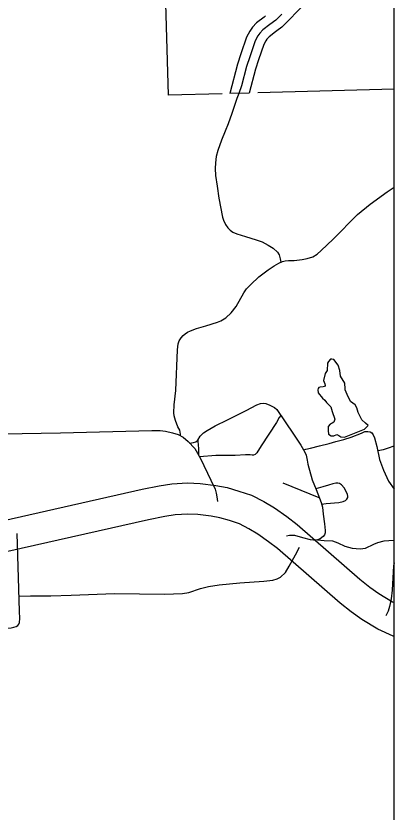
# Model space of a CAD drawing. Extents: x 1084508 to 1142749, y 1057638 to 1093403.
# Drawn here: x 1141795 to 1142749, y 1089744 to 1091751 of the extents above; entities that cross this region are included whole.
import ezdxf

# ---------------------------------------------------------------- set-up
doc = ezdxf.new("R2010")
doc.units = 0
for name, color, linetype in [('DSN_DRFT_Named-Boundary', 7, 'Continuous'), ('Level 15', 7, 'Continuous'), ('Level 33', 7, 'Continuous'), ('Level 34', 7, 'Continuous'), ('Level 35', 7, 'Continuous'), ('Level 45', 7, 'Continuous'), ('Level 6', 7, 'Continuous')]:
    doc.layers.add(name, color=color, linetype=linetype)

msp = doc.modelspace()

# ---------------------------------------------------------------- linework, layer by layer
at = {"layer": 'DSN_DRFT_Named-Boundary'}
msp.add_lwpolyline([(1084507.9, 1057640), (1142749.2, 1057640), (1142749.2, 1093403.4), (1084507.9, 1093403.4)], close=True, dxfattribs=at)
at = {"layer": 'Level 15'}
for points in [[(1141629.4, 1090448.8), (1142113.4, 1090558), (1142156.7, 1090566.6), (1142188.4, 1090571.5), (1142227.9, 1090574), (1142260, 1090572.7), (1142299.7, 1090567.9), (1142327.7, 1090562.8), (1142357.8, 1090553.6), (1142389.7, 1090543), (1142420.1, 1090527.1), (1142447.6, 1090511.2), (1142478.8, 1090489), (1142504.4, 1090469.4), (1142662.7, 1090331.1), (1142688.2, 1090311.5), (1142710.9, 1090295), (1142744.9, 1090274.6), (1142749.2, 1090272.7)], [(1142749.2, 1090186.6), (1142747.1, 1090187.5), (1142708.5, 1090205), (1142667.6, 1090229.4), (1142641.1, 1090248.7), (1142612.9, 1090270.5), (1142454.6, 1090408.7), (1142432.1, 1090425.9), (1142405.1, 1090445.1), (1142382.3, 1090458.3), (1142359, 1090470.5), (1142333.9, 1090478.9), (1142309.1, 1090486.4), (1142287.9, 1090490.3), (1142253.8, 1090494.4), (1142228.8, 1090495.4), (1142196.8, 1090493.4), (1142170.3, 1090489.3), (1142129.7, 1090481.2), (1141646.2, 1090372.2)]]:
    msp.add_lwpolyline(points, dxfattribs=at)
at = {"layer": 'Level 33'}
for points in [[(1142210.2, 1090692.8), (1142210.4, 1090696.9), (1142209.7, 1090701.7), (1142208.1, 1090706.8), (1142203.6, 1090715.7), (1142197.8, 1090731.1), (1142195.5, 1090737.7), (1142194, 1090743.3), (1142193.5, 1090750.6), (1142194.2, 1090770.9), (1142198, 1090806.8), (1142202.3, 1090909.3), (1142204.6, 1090924.5), (1142206.9, 1090931.9), (1142212.2, 1090940), (1142216.7, 1090945.5), (1142222.1, 1090950.3), (1142227.6, 1090954.4), (1142235.5, 1090957.9), (1142250.9, 1090963.2), (1142273.9, 1090970.1), (1142303.8, 1090979.4), (1142312.1, 1090982.3), (1142325, 1090990.2), (1142338.2, 1091003.1), (1142350.3, 1091018.5), (1142369.8, 1091053.7), (1142376.9, 1091063.1), (1142387.5, 1091074.7), (1142408, 1091093.5), (1142431.1, 1091111.7), (1142446.5, 1091121.6), (1142458.1, 1091128.4), (1142467.5, 1091132.2), (1142474.6, 1091134), (1142482.9, 1091135), (1142497.3, 1091135.2), (1142517.6, 1091137.3), (1142530.2, 1091139.5), (1142544.4, 1091144.1), (1142555.5, 1091151.2), (1142565.4, 1091160), (1142595.8, 1091188.6), (1142656.5, 1091251.2), (1142688.6, 1091277), (1142731.9, 1091308.1), (1142749.2, 1091320)], [(1142254, 1090682.1), (1142260, 1090692), (1142267.9, 1090700), (1142277.6, 1090706.2), (1142297.5, 1090718.3), (1142328.8, 1090733), (1142375.8, 1090756.4), (1142402.6, 1090770.8), (1142411.9, 1090774.3), (1142418.4, 1090775.3), (1142425.6, 1090774.3), (1142435.9, 1090770.5), (1142447.6, 1090764.6), (1142453.5, 1090759.1), (1142495.4, 1090697.3), (1142513.6, 1090669.5), (1142523.9, 1090651.9), (1142527.3, 1090643.7), (1142529.7, 1090631.3), (1142531.8, 1090621), (1142542.1, 1090582.2), (1142552.4, 1090557.3), (1142565.1, 1090524.3), (1142568.5, 1090512.6), (1142569.9, 1090495.5), (1142573.7, 1090470.7), (1142575.4, 1090454.2), (1142575.4, 1090448), (1142574, 1090443.6), (1142569.9, 1090438.8), (1142562.7, 1090432.9), (1142556.1, 1090430.2), (1142551.3, 1090429.5), (1142546.2, 1090429.5), (1142537.9, 1090430.9), (1142518.7, 1090436), (1142498.4, 1090441.5), (1142490.9, 1090441.9), (1142485.4, 1090441.9), (1142477.9, 1090440.2)], [(1142463.5, 1090744.4), (1142459.2, 1090738.9), (1142452.1, 1090726.5), (1142413.6, 1090667.5), (1142403, 1090649.5), (1142398.9, 1090646), (1142394.6, 1090644.2), (1142390.8, 1090644), (1142386, 1090644.7), (1142374.6, 1090645.2), (1142347.8, 1090642.9), (1142322, 1090643.5), (1142299.2, 1090642.9), (1142258.3, 1090640.2)], [(1141422.1, 1090692.3), (1141907.5, 1090700.6), (1142137.9, 1090706.1), (1142158.8, 1090706.1), (1142172.2, 1090704.4), (1142189.8, 1090700.6), (1142204.4, 1090696), (1142216.5, 1090689.4), (1142229.9, 1090678.1), (1142246.2, 1090660.9), (1142260.8, 1090635.8), (1142286.8, 1090581.4), (1142297.6, 1090558), (1142300.6, 1090548), (1142301.8, 1090539.2), (1142303.3, 1090527.4)], [(1142520.8, 1090657.1), (1142526.3, 1090659.2), (1142538.4, 1090662.1), (1142560.6, 1090667.6), (1142585.1, 1090673.6), (1142602.3, 1090678.5), (1142622.8, 1090683.4), (1142641.2, 1090689.2), (1142667.2, 1090699.8), (1142675.8, 1090703.3), (1142682.7, 1090703.6), (1142688.5, 1090703), (1142693.1, 1090700.1), (1142696.8, 1090694.9), (1142699.4, 1090688), (1142705.8, 1090665.5), (1142712.7, 1090632.7), (1142722.5, 1090606.2), (1142735.1, 1090578.5), (1142749.2, 1090558)], [(1142233.1, 1090674.7), (1142238, 1090674.9), (1142243.2, 1090675.9), (1142249.2, 1090678), (1142254, 1090682.1), (1142253.8, 1090677.4), (1142254.5, 1090671.3), (1142255.9, 1090659.4), (1142256, 1090654.2), (1142255.8, 1090644.4)], [(1142707.8, 1090655.9), (1142722.7, 1090658.7), (1142735.4, 1090662.5), (1142749.2, 1090667.9)], [(1142560.3, 1090536.6), (1142469.6, 1090573.1)], [(1142566.2, 1090520.3), (1142578.1, 1090521.9), (1142610.1, 1090525), (1142621.1, 1090527.4), (1142626.6, 1090529.8), (1142630, 1090532.9), (1142632.4, 1090537.4), (1142632.7, 1090540.6), (1142631.6, 1090545), (1142628.9, 1090550.5), (1142623, 1090561.4), (1142616.3, 1090569.6), (1142611.2, 1090572.5), (1142607.6, 1090573.2), (1142602.6, 1090573.2), (1142594.5, 1090572), (1142583.4, 1090568.6), (1142569.1, 1090564.6), (1142551.6, 1090559.3)], [(1141521.6, 1090135.5), (1141572.4, 1090172.3), (1141594.2, 1090185.7), (1141610.5, 1090193.4), (1141623, 1090197.6), (1141635.1, 1090199.5), (1141652.7, 1090200.8), (1141679, 1090202.7), (1141782.4, 1090209.1), (1141789.4, 1090210.4), (1141795.8, 1090212.3), (1141799.3, 1090214.5), (1141801.9, 1090217.7), (1141803.5, 1090222.5), (1141804.8, 1090232.1), (1141804.1, 1090250.4), (1141797.6, 1090446.5)], [(1142556.1, 1090430.2), (1142572.8, 1090429.2), (1142594.1, 1090428), (1142607.4, 1090423.1), (1142625, 1090414.8), (1142643.1, 1090409.6), (1142663.6, 1090407.8), (1142677.4, 1090409.6), (1142698.4, 1090419.4), (1142707.9, 1090424), (1142724, 1090427.7), (1142747.4, 1090429.5), (1142749.2, 1090429.5)], [(1141802.8, 1090288.9), (1141831.5, 1090289), (1141882.9, 1090289), (1141934.3, 1090291), (1142043.6, 1090295.6), (1142169.6, 1090294), (1142214.9, 1090295), (1142231, 1090297.6), (1142260.3, 1090307.7), (1142280.9, 1090312.7), (1142307.6, 1090317.2), (1142359.5, 1090321.8), (1142420.5, 1090326.3), (1142443.5, 1090329.2), (1142454.1, 1090332.2), (1142462.7, 1090336.8), (1142475, 1090348.4), (1142484.3, 1090364.2), (1142500.7, 1090392.7), (1142510.7, 1090411.8)], [(1142749.2, 1090372.5), (1142747.9, 1090365), (1142744.5, 1090303.6), (1142741.9, 1090281.7), (1142737.7, 1090262.9), (1142734.3, 1090250.8), (1142728, 1090239.2)]]:
    msp.add_lwpolyline(points, dxfattribs=at)
at = {"layer": 'Level 34'}
msp.add_lwpolyline([(1142357, 1091556.1), (1142352.1, 1091543), (1142339.4, 1091505.7), (1142330.1, 1091479.7), (1142322.6, 1091461), (1142314, 1091438.2), (1142304.4, 1091411.9), (1142300.5, 1091396.9), (1142298.2, 1091380.8), (1142297.4, 1091366.8), (1142298.2, 1091349.4), (1142303.1, 1091322.1), (1142307.3, 1091292), (1142315.8, 1091244), (1142318.4, 1091236.2), (1142324.1, 1091225.3), (1142329.6, 1091217.5), (1142335.8, 1091211.3), (1142342.5, 1091206.6), (1142352.4, 1091202.2), (1142373.9, 1091195.4), (1142401.1, 1091187.1), (1142416.5, 1091181.7), (1142431.5, 1091173.6), (1142444.3, 1091166), (1142454.9, 1091156.2), (1142458.8, 1091148.9), (1142461.4, 1091139.3), (1142463.5, 1091130.6)], dxfattribs=at)
at = {"layer": 'Level 35'}
for points in [[(1142683.8, 1090718.6), (1142677, 1090725), (1142668.1, 1090733.5), (1142658.2, 1090751.8), (1142655.3, 1090763.3), (1142650.6, 1090770.6), (1142639.5, 1090779.5), (1142630.5, 1090797), (1142625.9, 1090809), (1142625.9, 1090811.1), (1142624.6, 1090825.6), (1142613.9, 1090843.1), (1142612.2, 1090857.2), (1142608.4, 1090871.2), (1142597.3, 1090884.9), (1142591.8, 1090886.2), (1142588.8, 1090885.7), (1142584.1, 1090880.6), (1142581.1, 1090875.9), (1142580.2, 1090857.6), (1142575.1, 1090849.9), (1142570.9, 1090832.4), (1142574.7, 1090823.5), (1142575.6, 1090819.6), (1142573.9, 1090817.1), (1142570.4, 1090816.2), (1142562.8, 1090815.4), (1142558.9, 1090814.9), (1142557.2, 1090812), (1142556.8, 1090808.5), (1142557.2, 1090800.9), (1142568.3, 1090788.1), (1142574.7, 1090782.5), (1142579, 1090776.6), (1142589.2, 1090765.5), (1142592.6, 1090754), (1142599.4, 1090735.2), (1142597.3, 1090727.5), (1142592.6, 1090724.5), (1142587.9, 1090722), (1142582.8, 1090716), (1142582.8, 1090706.2), (1142583.7, 1090697.2), (1142590.5, 1090693), (1142597.3, 1090693), (1142604.5, 1090696.4), (1142610.1, 1090693.8), (1142615.2, 1090690.4), (1142623.7, 1090689.1)], [(1142623.7, 1090689.1), (1142674.9, 1090710), (1142683.8, 1090718.6)]]:
    msp.add_lwpolyline(points, dxfattribs=at)
at = {"layer": 'Level 45'}
for points in [[(1142575.1, 1091830.6), (1142560.9, 1091816.5), (1142533.9, 1091792.8), (1142507.1, 1091765.1), (1142482.9, 1091739.5), (1142465.7, 1091723.1), (1142453.4, 1091713.9)], [(1142425.1, 1091751.4), (1142421.4, 1091748.7), (1142402.2, 1091734), (1142391.6, 1091722.7), (1142385.1, 1091713.3), (1142377.1, 1091698), (1142362.5, 1091655.6), (1142354.4, 1091630.1), (1142334.7, 1091555.5)], [(1142466.3, 1091756.2), (1142450.4, 1091741.1), (1142435.6, 1091730), (1142418, 1091716.5), (1142410, 1091707.9), (1142405.3, 1091701.1), (1142398.8, 1091688.7), (1142384.8, 1091648.2), (1142377, 1091623.6), (1142364.3, 1091575.5), (1142357, 1091556.1)], [(1142453.4, 1091713.9), (1142449.9, 1091711.2), (1142433.9, 1091698.9), (1142428.3, 1091693.1), (1142425.5, 1091689), (1142420.5, 1091679.4), (1142407.2, 1091640.8), (1142399.6, 1091617), (1142383.7, 1091556.8), (1142334.7, 1091555.5)]]:
    msp.add_lwpolyline(points, dxfattribs=at)
at = {"layer": 'Level 6'}
msp.add_line((1142749.2, 1091566.7), (1142405.2, 1091557.4), dxfattribs=at)
msp.add_lwpolyline([(1142315.4, 1091555), (1142180.3, 1091551.3), (1142130.8, 1093227.3), (1142127.6, 1093403.4)], dxfattribs=at)

doc.saveas('drawing.dxf')
